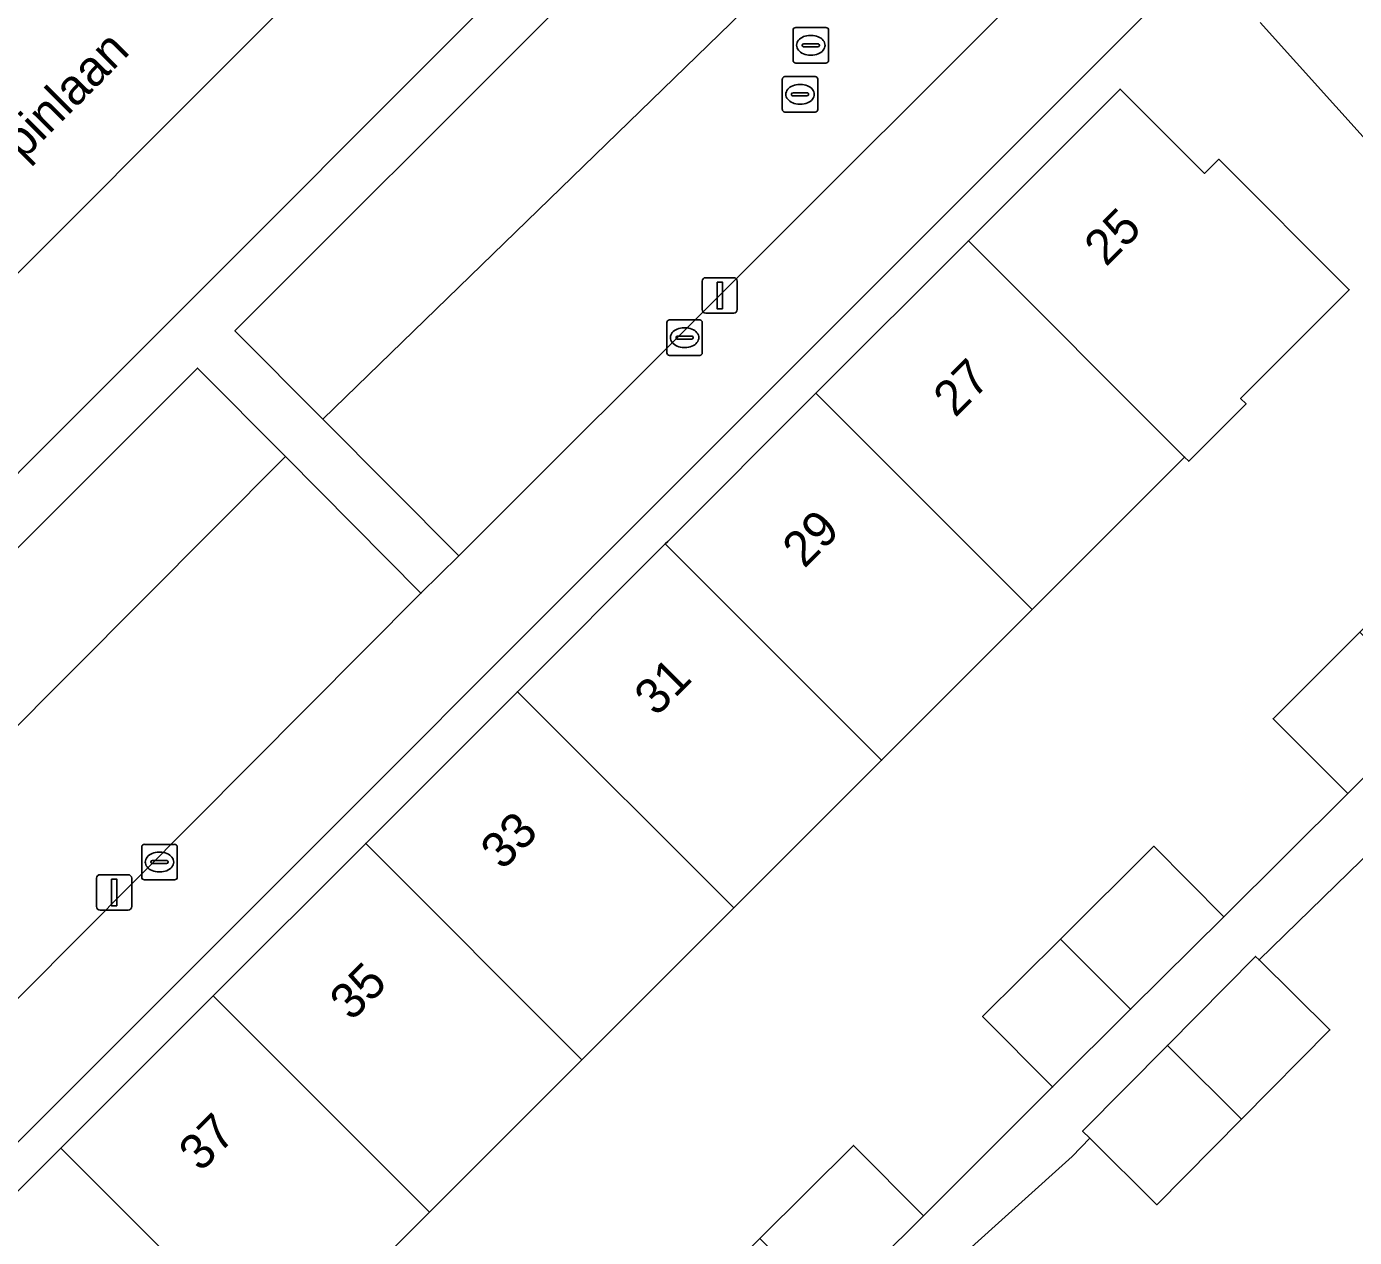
# Model space of a CAD drawing. Extents: x 159039 to 160102, y 381214 to 382524.
# Drawn here: x 159596.64 to 159634.1, y 381850.45 to 381884.61 of the extents above; entities that cross this region are included whole.
import ezdxf

# ---------------------------------------------------------------- set-up
doc = ezdxf.new("R2010")
doc.units = 0
for name, color, linetype in [('IMGEO_Erf', 7, 'Continuous'), ('IMGEO_Groenvoorziening', 7, 'Continuous'), ('IMGEO_Kolk', 7, 'Continuous'), ('IMGEO_Lichtmast', 7, 'Continuous'), ('IMGEO_Openbare_ruimte_label', 7, 'Continuous'), ('IMGEO_Pand', 7, 'Continuous'), ('IMGEO_Pand_nummerreeks', 7, 'Continuous'), ('IMGEO_Parkeervlak_open', 7, 'Continuous'), ('IMGEO_Rijbaan_lokaal_open', 7, 'Continuous'), ('IMGEO_Rioolput', 7, 'Continuous'), ('IMGEO_Voetpad_open', 7, 'Continuous')]:
    doc.layers.add(name, color=color, linetype=linetype)

msp = doc.modelspace()

# ---------------------------------------------------------------- linework, layer by layer
at = {"layer": 'IMGEO_Erf'}
for points in [[(159628.214, 381884.971), (159588.472, 381845.228)], [(159611.387, 381844.437), (159613.361, 381842.451), (159617.108, 381846.26), (159615.134, 381848.245), (159617.325, 381850.424), (159619.962, 381853.047), (159621.936, 381851.062), (159625.582, 381854.699), (159623.608, 381856.684), (159625.802, 381858.866), (159628.436, 381861.486), (159630.41, 381859.5), (159633.907, 381862.977), (159631.799, 381865.084), (159634.244, 381867.529), (159638.897, 381872.183), (159640.914, 381874.2), (159631.433, 381884.728)], [(159593.404, 381848.766), (159597.604, 381852.966), (159597.675, 381853.037), (159601.83, 381857.192), (159601.901, 381857.263), (159606.205, 381861.567), (159610.485, 381865.847), (159614.653, 381870.015), (159614.724, 381870.086), (159618.907, 381874.269), (159623.205, 381878.568), (159627.484, 381882.847), (159629.863, 381880.468), (159630.266, 381880.87), (159633.948, 381877.189), (159630.883, 381874.124), (159631.04, 381873.966), (159629.424, 381872.349), (159629.306, 381872.467), (159625.008, 381868.168), (159620.755, 381863.916), (159616.593, 381859.753), (159612.299, 381855.46), (159608.002, 381851.162), (159603.712, 381846.872)], [(159659.421, 381854.102), (159644.112, 381870.897), (159642.146, 381868.931), (159644.285, 381866.791), (159639.563, 381862.069), (159637.149, 381859.655), (159635.009, 381861.794), (159631.407, 381858.281), (159633.403, 381856.307), (159630.906, 381853.783), (159628.524, 381851.374), (159626.627, 381853.249), (159626.136, 381852.733), (159623.008, 381849.918)]]:
    msp.add_lwpolyline(points, dxfattribs=at)
at = {"layer": 'IMGEO_Groenvoorziening'}
for points in [[(159620.154, 381893.672), (159620.13, 381893.646), (159602.517, 381876.025), (159604.997, 381873.534), (159623.542, 381891.545)], [(159624.806, 381890.179), (159623.542, 381891.545), (159604.997, 381873.534), (159608.831, 381869.683), (159624.784, 381885.626)], [(159583.931, 381856.088), (159585.786, 381854.246), (159603.938, 381872.48), (159601.461, 381874.976), (159584.054, 381857.571)], [(159591.725, 381852.513), (159607.764, 381868.625), (159603.938, 381872.48), (159585.786, 381854.246), (159587.418, 381852.625)]]:
    msp.add_lwpolyline(points, dxfattribs=at)
at = {"layer": 'IMGEO_Kolk'}
for p, q in [((159614.699, 381875.411), (159614.699, 381876.263)), ((159614.774, 381876.337), (159615.626, 381876.337)), ((159615.187, 381876.117), (159615.212, 381876.117)), ((159615.7, 381876.263), (159615.7, 381875.411)), ((159614.958, 381875.831), (159614.958, 381875.843)), ((159615.396, 381875.794), (159614.998, 381875.794)), ((159615.001, 381875.88), (159615.399, 381875.88)), ((159615.442, 381875.843), (159615.442, 381875.831)), ((159615.626, 381875.337), (159614.774, 381875.337)), ((159615.21, 381875.557), (159615.185, 381875.557)), ((159599.887, 381860.615), (159599.887, 381861.467)), ((159599.962, 381861.541), (159600.814, 381861.541)), ((159600.888, 381861.467), (159600.888, 381860.615)), ((159600.189, 381861.084), (159600.587, 381861.084)), ((159600.375, 381861.321), (159600.4, 381861.321)), ((159600.146, 381861.035), (159600.146, 381861.047)), ((159600.584, 381860.998), (159600.186, 381860.998)), ((159600.398, 381860.761), (159600.373, 381860.761)), ((159600.63, 381861.047), (159600.63, 381861.035)), ((159600.814, 381860.541), (159599.962, 381860.541))]:
    msp.add_line(p, q, dxfattribs=at)
for points in [[(159614.699, 381875.411), (159614.699, 381876.263)], [(159614.774, 381876.337), (159615.626, 381876.337)], [(159615.7, 381876.263), (159615.7, 381875.411)], [(159615.626, 381875.337), (159614.774, 381875.337)], [(159599.887, 381860.615), (159599.887, 381861.467)], [(159599.962, 381861.541), (159600.814, 381861.541)], [(159600.888, 381861.467), (159600.888, 381860.615)], [(159600.814, 381860.541), (159599.962, 381860.541)]]:
    msp.add_lwpolyline(points, dxfattribs=at)
for centre, radius, start, end in [((159614.776, 381876.261), 0.0765, 91.552, 178.448), ((159614.776, 381876.261), 0.0765, 91.552, 178.448), ((159615.624, 381876.261), 0.0765, 1.552, 88.448), ((159615.624, 381876.261), 0.0765, 1.552, 88.448), ((159614.998, 381875.84), 0.0403, 85.8775, 175.7526), ((159614.995, 381875.83), 0.0366, 178.938, 274.7102), ((159615.399, 381875.837), 0.043, 264.8664, 352.4533), ((159615.403, 381875.842), 0.0386, 1.7309, 96.639), ((159614.776, 381875.413), 0.0765, 181.552, 268.448), ((159614.776, 381875.413), 0.0765, 181.552, 268.448), ((159615.624, 381875.413), 0.0765, 271.552, 358.448), ((159615.624, 381875.413), 0.0765, 271.552, 358.448), ((159599.964, 381861.465), 0.0765, 91.552, 178.448), ((159599.964, 381861.465), 0.0765, 91.552, 178.448), ((159600.812, 381861.465), 0.0765, 1.552, 88.448), ((159600.812, 381861.465), 0.0765, 1.552, 88.448), ((159600.186, 381861.044), 0.0403, 85.8775, 175.7526), ((159600.591, 381861.046), 0.0386, 1.7309, 96.639), ((159600.183, 381861.034), 0.0366, 178.938, 274.7102), ((159600.587, 381861.041), 0.043, 264.8664, 352.4533), ((159599.964, 381860.617), 0.0765, 181.552, 268.448), ((159599.964, 381860.617), 0.0765, 181.552, 268.448), ((159600.812, 381860.617), 0.0765, 271.552, 358.448), ((159600.812, 381860.617), 0.0765, 271.552, 358.448)]:
    msp.add_arc(centre, radius, start, end, dxfattribs=at)
for centre, major_axis, ratio, start_param, end_param in [((159615.186, 381875.837), (-0.387, 0.002), 0.722429, 4.712389, 7.853982), ((159615.211, 381875.837), (-0.39, 0.002), 0.717154, 1.570796, 4.712389), ((159600.374, 381861.041), (-0.387, 0.002), 0.722429, 4.712389, 7.853982), ((159600.399, 381861.041), (-0.39, 0.002), 0.717154, 1.570796, 4.712389)]:
    msp.add_ellipse(centre, major_axis=major_axis, ratio=ratio, start_param=start_param, end_param=end_param, dxfattribs=at)
at = {"layer": 'IMGEO_Lichtmast'}
for p, q in [((159615.695, 381876.628), (159615.695, 381877.428)), ((159615.695, 381877.428), (159615.695, 381876.628)), ((159615.795, 381877.528), (159616.585, 381877.528)), ((159616.585, 381877.528), (159615.795, 381877.528)), ((159616.685, 381877.428), (159616.685, 381876.628)), ((159616.685, 381876.628), (159616.685, 381877.428)), ((159616.585, 381876.528), (159615.795, 381876.528)), ((159615.795, 381876.528), (159616.585, 381876.528)), ((159598.613, 381859.785), (159598.613, 381860.585)), ((159598.613, 381860.585), (159598.613, 381859.785)), ((159598.713, 381860.685), (159599.503, 381860.685)), ((159599.503, 381860.685), (159598.713, 381860.685)), ((159599.603, 381860.585), (159599.603, 381859.785)), ((159599.603, 381859.785), (159599.603, 381860.585)), ((159599.503, 381859.685), (159598.713, 381859.685)), ((159598.713, 381859.685), (159599.503, 381859.685))]:
    msp.add_line(p, q, dxfattribs=at)
for points in [[(159616.115, 381877.403), (159616.265, 381877.403), (159616.265, 381876.653), (159616.115, 381876.653), (159616.115, 381877.403)], [(159599.033, 381860.56), (159599.183, 381860.56), (159599.183, 381859.81), (159599.033, 381859.81), (159599.033, 381860.56)]]:
    msp.add_lwpolyline(points, dxfattribs=at)
for centre, start, end in [((159615.795, 381877.428), 90, 180), ((159615.795, 381877.428), 90, 180), ((159616.585, 381877.428), 0, 90), ((159616.585, 381877.428), 360, 90), ((159615.795, 381876.628), 180, 270), ((159615.795, 381876.628), 180, 270), ((159616.585, 381876.628), 270, 0), ((159616.585, 381876.628), 270, 0), ((159598.713, 381860.585), 90, 180), ((159598.713, 381860.585), 90, 180), ((159599.503, 381860.585), 0, 90), ((159599.503, 381860.585), 360, 90), ((159598.713, 381859.785), 180, 270), ((159598.713, 381859.785), 180, 270), ((159599.503, 381859.785), 270, 0), ((159599.503, 381859.785), 270, 0)]:
    msp.add_arc(centre, 0.1, start, end, dxfattribs=at)
at = {"layer": 'IMGEO_Pand'}
for points in [[(159630.266, 381880.87), (159629.863, 381880.468), (159627.484, 381882.847), (159623.205, 381878.568), (159629.306, 381872.467), (159629.424, 381872.349), (159631.04, 381873.966), (159630.883, 381874.124), (159633.948, 381877.189)], [(159623.205, 381878.568), (159618.907, 381874.269), (159625.008, 381868.168), (159629.306, 381872.467)], [(159614.653, 381870.015), (159620.563, 381864.105), (159620.755, 381863.916), (159625.008, 381868.168), (159618.907, 381874.269), (159614.724, 381870.086)], [(159614.653, 381870.015), (159610.485, 381865.847), (159616.593, 381859.753), (159620.755, 381863.916), (159620.563, 381864.105)], [(159634.244, 381867.529), (159631.799, 381865.084), (159633.907, 381862.977), (159636.351, 381865.422)], [(159612.299, 381855.46), (159616.593, 381859.753), (159610.485, 381865.847), (159606.205, 381861.567)], [(159608.002, 381851.162), (159612.299, 381855.46), (159606.205, 381861.567), (159601.901, 381857.263)], [(159625.802, 381858.866), (159627.781, 381856.887), (159630.41, 381859.5), (159628.436, 381861.486)], [(159625.802, 381858.866), (159623.608, 381856.684), (159625.582, 381854.699), (159627.781, 381856.887)], [(159631.407, 381858.281), (159631.307, 381858.38), (159628.821, 381855.866), (159628.972, 381855.715), (159630.906, 381853.783), (159633.403, 381856.307)], [(159608.002, 381851.162), (159601.901, 381857.263), (159601.83, 381857.192), (159597.675, 381853.037), (159597.604, 381852.966), (159603.514, 381847.056), (159603.712, 381846.872)], [(159630.906, 381853.783), (159628.972, 381855.715), (159628.821, 381855.866), (159626.428, 381853.446), (159626.627, 381853.249), (159628.524, 381851.374)], [(159597.604, 381852.966), (159593.404, 381848.766), (159599.512, 381842.672), (159603.712, 381846.872), (159603.514, 381847.056)], [(159619.302, 381848.442), (159621.936, 381851.062), (159619.962, 381853.047), (159617.325, 381850.424)]]:
    msp.add_lwpolyline(points, close=True, dxfattribs=at)
at = {"layer": 'IMGEO_Parkeervlak_open'}
for points in [[(159613.845, 381895.182), (159609.846, 381891.159), (159606.476, 381887.753), (159577.251, 381858.509)], [(159583.589, 381859.199), (159617.794, 381893.446)]]:
    msp.add_lwpolyline(points, dxfattribs=at)
at = {"layer": 'IMGEO_Rijbaan_lokaal_open'}
msp.add_lwpolyline([(159577.251, 381858.509), (159606.476, 381887.753), (159603.619, 381890.584), (159602.567, 381889.529), (159601.163, 381890.932), (159599.887, 381889.654), (159594.035, 381883.801)], dxfattribs=at)
at = {"layer": 'IMGEO_Rioolput'}
for p, q in [((159618.26, 381883.659), (159618.26, 381884.511)), ((159618.335, 381884.585), (159619.187, 381884.585)), ((159618.748, 381884.365), (159618.773, 381884.365)), ((159619.261, 381884.511), (159619.261, 381883.659)), ((159618.519, 381884.079), (159618.519, 381884.091)), ((159618.957, 381884.042), (159618.559, 381884.042)), ((159618.562, 381884.128), (159618.96, 381884.128)), ((159619.003, 381884.091), (159619.003, 381884.079)), ((159619.187, 381883.585), (159618.335, 381883.585)), ((159618.771, 381883.805), (159618.746, 381883.805)), ((159618.032, 381883.202), (159618.884, 381883.202)), ((159617.957, 381882.276), (159617.957, 381883.128)), ((159618.445, 381882.982), (159618.47, 381882.982)), ((159618.958, 381883.128), (159618.958, 381882.276)), ((159618.216, 381882.696), (159618.216, 381882.708)), ((159618.654, 381882.659), (159618.256, 381882.659)), ((159618.259, 381882.745), (159618.657, 381882.745)), ((159618.7, 381882.708), (159618.7, 381882.696)), ((159618.884, 381882.202), (159618.032, 381882.202)), ((159618.468, 381882.422), (159618.443, 381882.422))]:
    msp.add_line(p, q, dxfattribs=at)
for points in [[(159618.26, 381883.659), (159618.26, 381884.511)], [(159618.335, 381884.585), (159619.187, 381884.585)], [(159619.261, 381884.511), (159619.261, 381883.659)], [(159619.187, 381883.585), (159618.335, 381883.585)], [(159618.032, 381883.202), (159618.884, 381883.202)], [(159617.957, 381882.276), (159617.957, 381883.128)], [(159618.958, 381883.128), (159618.958, 381882.276)], [(159618.884, 381882.202), (159618.032, 381882.202)]]:
    msp.add_lwpolyline(points, dxfattribs=at)
for centre, radius, start, end in [((159618.337, 381884.509), 0.0765, 91.552, 178.448), ((159618.337, 381884.509), 0.0765, 91.552, 178.448), ((159619.185, 381884.509), 0.0765, 1.552, 88.448), ((159619.185, 381884.509), 0.0765, 1.552, 88.448), ((159618.559, 381884.088), 0.0403, 85.8775, 175.7526), ((159618.556, 381884.078), 0.0366, 178.938, 274.7102), ((159618.96, 381884.085), 0.043, 264.8664, 352.4533), ((159618.964, 381884.09), 0.0386, 1.7309, 96.639), ((159618.337, 381883.661), 0.0765, 181.552, 268.448), ((159618.337, 381883.661), 0.0765, 181.552, 268.448), ((159619.185, 381883.661), 0.0765, 271.552, 358.448), ((159619.185, 381883.661), 0.0765, 271.552, 358.448), ((159618.034, 381883.126), 0.0765, 91.552, 178.448), ((159618.034, 381883.126), 0.0765, 91.552, 178.448), ((159618.882, 381883.126), 0.0765, 1.552, 88.448), ((159618.882, 381883.126), 0.0765, 1.552, 88.448), ((159618.256, 381882.705), 0.0403, 85.8775, 175.7526), ((159618.253, 381882.695), 0.0366, 178.938, 274.7102), ((159618.657, 381882.702), 0.043, 264.8664, 352.4533), ((159618.661, 381882.707), 0.0386, 1.7309, 96.639), ((159618.034, 381882.278), 0.0765, 181.552, 268.448), ((159618.034, 381882.278), 0.0765, 181.552, 268.448), ((159618.882, 381882.278), 0.0765, 271.552, 358.448), ((159618.882, 381882.278), 0.0765, 271.552, 358.448)]:
    msp.add_arc(centre, radius, start, end, dxfattribs=at)
for centre, major_axis, ratio, start_param, end_param in [((159618.747, 381884.085), (-0.387, 0.002), 0.722429, 4.712389, 7.853982), ((159618.772, 381884.085), (-0.39, 0.002), 0.717154, 1.570796, 4.712389), ((159618.444, 381882.702), (-0.387, 0.002), 0.722429, 4.712389, 7.853982), ((159618.469, 381882.702), (-0.39, 0.002), 0.717154, 1.570796, 4.712389)]:
    msp.add_ellipse(centre, major_axis=major_axis, ratio=ratio, start_param=start_param, end_param=end_param, dxfattribs=at)
at = {"layer": 'IMGEO_Voetpad_open'}
for points in [[(159604.997, 381873.534), (159602.517, 381876.025), (159620.13, 381893.646), (159620.154, 381893.672), (159622.777, 381896.526)], [(159617.794, 381893.446), (159583.589, 381859.199)], [(159624.784, 381885.626), (159608.831, 381869.683), (159607.764, 381868.625), (159591.725, 381852.513)], [(159544.58, 381823.801), (159548.468, 381827.062), (159550.288, 381828.945), (159550.217, 381829.016), (159556.441, 381835.24), (159561.245, 381840.034), (159563.391, 381842.174), (159564.512, 381843.195), (159568.88, 381847.551), (159573.144, 381851.802), (159577.513, 381856.159), (159579.863, 381853.802), (159580.178, 381854.116), (159583.856, 381850.427), (159583.549, 381850.107), (159588.472, 381845.228), (159628.214, 381884.971)], [(159631.433, 381884.728), (159640.914, 381874.2), (159643.021, 381872.093), (159644.112, 381870.897), (159659.421, 381854.102), (159662.723, 381856.171)], [(159584.054, 381857.571), (159601.461, 381874.976), (159603.938, 381872.48), (159607.764, 381868.625), (159608.831, 381869.683), (159604.997, 381873.534)], [(159623.008, 381849.918), (159626.136, 381852.733), (159626.627, 381853.249), (159626.428, 381853.446), (159628.821, 381855.866), (159631.307, 381858.38), (159631.407, 381858.281), (159635.009, 381861.794), (159637.422, 381864.207), (159642.146, 381868.931), (159644.112, 381870.897), (159643.021, 381872.093), (159641.004, 381870.075), (159636.351, 381865.422), (159633.907, 381862.977), (159630.41, 381859.5), (159627.781, 381856.887), (159625.582, 381854.699), (159621.936, 381851.062), (159619.302, 381848.442)]]:
    msp.add_lwpolyline(points, dxfattribs=at)

# ---------------------------------------------------------------- texts
at = {"layer": 'IMGEO_Openbare_ruimte_label'}
msp.add_text('Chopinlaan', height=1, rotation=45, dxfattribs=at).set_placement((159594.805, 381879.089))
at = {"layer": 'IMGEO_Pand_nummerreeks'}
for s, rotation, p in [('25', 45.0001, (159627.09, 381877.814)), ('27', 45.0001, (159622.833, 381873.557)), ('29', 45.0006, (159618.576, 381869.301)), ('31', 45.0006, (159614.399, 381865.124)), ('33', 45.0006, (159610.063, 381860.787)), ('35', 45.0006, (159605.806, 381856.53)), ('37', 45.0006, (159601.549, 381852.273))]:
    msp.add_text(s, height=1, rotation=rotation, dxfattribs=at).set_placement(p)

doc.saveas('drawing.dxf')
